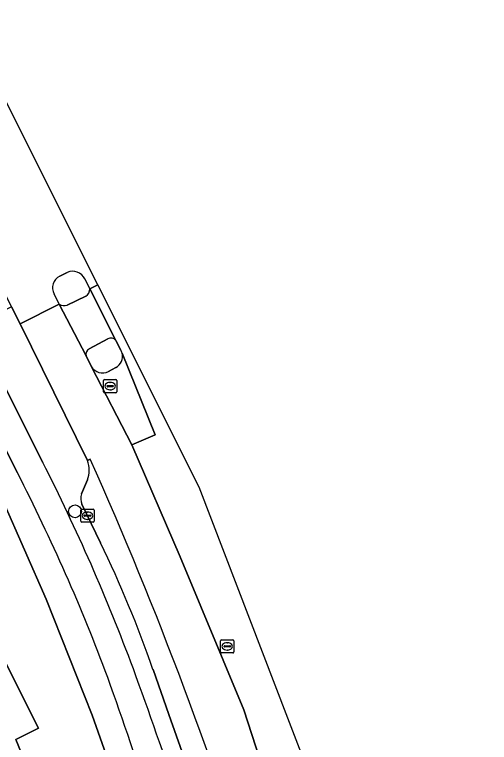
# Model space of a CAD drawing. Extents: x 162250 to 162661, y 380743 to 381606.
# Drawn here: x 162481 to 162517.1, y 381356 to 381411.4 of the extents above; entities that cross this region are included whole.
import ezdxf

# ---------------------------------------------------------------- set-up
doc = ezdxf.new("R2010")
doc.units = 0
for name, color, linetype in [('IMGEO_Berm_open', 7, 'Continuous'), ('IMGEO_Boom', 7, 'Continuous'), ('IMGEO_Erf', 7, 'Continuous'), ('IMGEO_Fietspad_gesloten', 7, 'Continuous'), ('IMGEO_Kolk', 7, 'Continuous'), ('IMGEO_Pand', 7, 'Continuous'), ('IMGEO_Parkeervlak_open', 7, 'Continuous'), ('IMGEO_Rijbaan_regionaal_gesloten', 7, 'Continuous'), ('IMGEO_Rioolput', 7, 'Continuous'), ('IMGEO_Verkeerseiland_gesloten', 7, 'Continuous'), ('IMGEO_Verkeerseiland_open', 7, 'Continuous'), ('IMGEO_Voetpad_open', 7, 'Continuous')]:
    doc.layers.add(name, color=color, linetype=linetype)

msp = doc.modelspace()

# ---------------------------------------------------------------- linework, layer by layer
at = {"layer": 'IMGEO_Berm_open'}
for points in [[(162486.549, 381377.471), (162481.43, 381387.878), (162480.789, 381389.182), (162479.65, 381388.635), (162477.914, 381387.752), (162483.155, 381377.336)], [(162486.102, 381374.935), (162486.552, 381375.995)], [(162487.55, 381371.21), (162486.139, 381374.153)], [(162496.62, 381346.611), (162495.413, 381350.353), (162494.184, 381354.055), (162492.758, 381358.137), (162491.545, 381361.568)]]:
    msp.add_lwpolyline(points, dxfattribs=at)
for centre, radius, start, end in [((162350.169, 381309.633), 149.228, 20.38729, 26.98043), ((162484.752, 381376.729), 1.944, 337.8104, 22.4225), ((162487.186, 381374.594), 1.136, 162.5547, 202.8631), ((162408.059, 381332.626), 88.36, 19.12007, 25.89162), ((162073.679, 381210.088), 443.087, 17.27027, 19.99818)]:
    msp.add_arc(centre, radius, start, end, dxfattribs=at)
at = {"layer": 'IMGEO_Boom'}
msp.add_circle((162485.613, 381373.604), 0.489, dxfattribs=at)
at = {"layer": 'IMGEO_Erf'}
msp.add_lwpolyline([(162489.061, 381351.971), (162486.919, 381358.092), (162483.417, 381366.917), (162480.129, 381374.422), (162456.249, 381363.099), (162457.556, 381359.063), (162460.657, 381360.629), (162462.362, 381357.254), (162466.481, 381359.333), (162464.771, 381362.72), (162468.684, 381364.696), (162476.895, 381368.842), (162479.86, 381362.97), (162482.825, 381357.098), (162482.121, 381356.742), (162481.097, 381356.225), (162482.196, 381353.576)], dxfattribs=at)
at = {"layer": 'IMGEO_Fietspad_gesloten'}
msp.add_lwpolyline([(162483.155, 381377.336), (162477.914, 381387.752), (162476.043, 381386.824), (162476.5, 381385.918), (162481.234, 381376.537)], dxfattribs=at)
for centre, radius, start, end in [((162350.169, 381309.633), 149.228, 20.38729, 26.98043), ((162353.437, 381310.904), 143.665, 20.38861, 27.1838), ((162073.679, 381210.088), 443.087, 17.27027, 19.99818), ((161901.418, 381153.183), 622.388, 17.566756, 19.501441)]:
    msp.add_arc(centre, radius, start, end, dxfattribs=at)
at = {"layer": 'IMGEO_Kolk'}
for p, q in [((162486.059, 381372.85), (162486.059, 381373.702)), ((162486.134, 381373.776), (162486.986, 381373.776)), ((162486.547, 381373.556), (162486.572, 381373.556)), ((162487.06, 381373.702), (162487.06, 381372.85)), ((162486.986, 381372.776), (162486.134, 381372.776)), ((162486.318, 381373.27), (162486.318, 381373.282)), ((162486.756, 381373.233), (162486.358, 381373.233)), ((162486.361, 381373.319), (162486.759, 381373.319)), ((162486.57, 381372.996), (162486.545, 381372.996)), ((162486.802, 381373.282), (162486.802, 381373.27))]:
    msp.add_line(p, q, dxfattribs=at)
for points in [[(162486.059, 381372.85), (162486.059, 381373.702)], [(162486.134, 381373.776), (162486.986, 381373.776)], [(162487.06, 381373.702), (162487.06, 381372.85)], [(162486.986, 381372.776), (162486.134, 381372.776)]]:
    msp.add_lwpolyline(points, dxfattribs=at)
for centre, radius, start, end in [((162486.136, 381373.7), 0.0765, 91.552, 178.448), ((162486.136, 381373.7), 0.0765, 91.552, 178.448), ((162486.984, 381373.7), 0.0765, 1.552, 88.448), ((162486.984, 381373.7), 0.0765, 1.552, 88.448), ((162486.136, 381372.852), 0.0765, 181.552, 268.448), ((162486.136, 381372.852), 0.0765, 181.552, 268.448), ((162486.358, 381373.279), 0.0403, 85.8775, 175.7526), ((162486.355, 381373.269), 0.0366, 178.938, 274.7102), ((162486.759, 381373.276), 0.043, 264.8664, 352.4533), ((162486.763, 381373.281), 0.0386, 1.7309, 96.639), ((162486.984, 381372.852), 0.0765, 271.552, 358.448), ((162486.984, 381372.852), 0.0765, 271.552, 358.448)]:
    msp.add_arc(centre, radius, start, end, dxfattribs=at)
for centre, major_axis, ratio, start_param, end_param in [((162486.546, 381373.276), (-0.387, 0.002), 0.722429, 4.712389, 7.853982), ((162486.571, 381373.276), (-0.39, 0.002), 0.717154, 1.570796, 4.712389)]:
    msp.add_ellipse(centre, major_axis=major_axis, ratio=ratio, start_param=start_param, end_param=end_param, dxfattribs=at)
at = {"layer": 'IMGEO_Pand'}
msp.add_lwpolyline([(162475.416, 381350.806), (162482.196, 381353.576), (162481.097, 381356.225), (162482.121, 381356.742), (162482.825, 381357.098), (162479.86, 381362.97), (162467.843, 381356.9), (162468.841, 381354.924), (162469.152, 381354.307), (162472.949, 381356.225), (162474.176, 381353.793)], close=True, dxfattribs=at)
at = {"layer": 'IMGEO_Parkeervlak_open'}
for points in [[(162486.774, 381377.582), (162486.549, 381377.471)], [(162486.552, 381375.995), (162486.102, 381374.935)], [(162486.139, 381374.153), (162487.55, 381371.21)], [(162491.545, 381361.568), (162492.758, 381358.137), (162494.184, 381354.055), (162495.413, 381350.353), (162496.62, 381346.611)]]:
    msp.add_lwpolyline(points, dxfattribs=at)
for centre, radius, start, end in [((162484.752, 381376.729), 1.944, 337.8104, 22.4225), ((162200.949, 381250.266), 312.898, 17.10917, 24.00969), ((162487.186, 381374.594), 1.136, 162.5547, 202.8631), ((162408.059, 381332.626), 88.36, 19.12007, 25.89162)]:
    msp.add_arc(centre, radius, start, end, dxfattribs=at)
at = {"layer": 'IMGEO_Rijbaan_regionaal_gesloten'}
for points in [[(162487.336, 381390.854), (162458.544, 381448.405), (162388.83, 381587.88), (162379.464, 381606.233), (162377.276, 381604.956), (162392.392, 381575.292)], [(162469.338, 381412.429), (162476.05, 381399.207), (162475.732, 381399.044), (162480.789, 381389.182), (162481.43, 381387.878), (162484.41, 381389.392), (162484.013, 381390.152)], [(162484.452, 381391.518), (162485.012, 381391.794)], [(162486.36, 381391.3), (162486.734, 381390.552), (162487.336, 381390.854)], [(162545.39, 381202.947), (162541.62, 381216.506), (162529.09, 381267.097), (162526.533, 381277.419), (162506.293, 381346.192), (162501.803, 381357.869), (162495.049, 381375.437), (162487.336, 381390.854), (162486.734, 381390.552), (162488.723, 381386.618), (162489.098, 381385.884)], [(162502.066, 381347.39), (162498.448, 381358.5), (162493.62, 381370.152), (162489.936, 381378.67), (162486.855, 381384.614), (162486.466, 381385.44), (162484.41, 381389.392), (162481.43, 381387.878), (162486.549, 381377.471), (162486.774, 381377.582)], [(162489.191, 381385.654), (162491.71, 381379.436), (162489.936, 381378.67), (162493.62, 381370.152), (162498.448, 381358.5), (162502.066, 381347.39)]]:
    msp.add_lwpolyline(points, dxfattribs=at)
for centre, radius, start, end in [((162485.428, 381390.844), 1.037, 26.0806, 113.6668), ((162484.917, 381390.615), 1.015, 117.2334, 207.1342), ((162488.265, 381385.413), 0.956, 14.5643, 29.4674), ((162200.949, 381250.266), 312.898, 17.10917, 24.00969)]:
    msp.add_arc(centre, radius, start, end, dxfattribs=at)
at = {"layer": 'IMGEO_Rioolput'}
for p, q in [((162487.784, 381382.715), (162487.784, 381383.567)), ((162487.859, 381383.641), (162488.711, 381383.641)), ((162488.272, 381383.421), (162488.297, 381383.421)), ((162488.785, 381383.567), (162488.785, 381382.715)), ((162488.043, 381383.135), (162488.043, 381383.147)), ((162488.481, 381383.098), (162488.083, 381383.098)), ((162488.086, 381383.184), (162488.484, 381383.184)), ((162488.295, 381382.861), (162488.27, 381382.861)), ((162488.527, 381383.147), (162488.527, 381383.135)), ((162488.711, 381382.641), (162487.859, 381382.641)), ((162496.691, 381362.9), (162496.691, 381363.752)), ((162496.766, 381363.826), (162497.618, 381363.826)), ((162496.993, 381363.369), (162497.391, 381363.369)), ((162497.179, 381363.606), (162497.204, 381363.606)), ((162497.692, 381363.752), (162497.692, 381362.9)), ((162497.618, 381362.826), (162496.766, 381362.826)), ((162496.95, 381363.32), (162496.95, 381363.332)), ((162497.388, 381363.283), (162496.99, 381363.283)), ((162497.202, 381363.046), (162497.177, 381363.046)), ((162497.434, 381363.332), (162497.434, 381363.32))]:
    msp.add_line(p, q, dxfattribs=at)
for points in [[(162487.784, 381382.715), (162487.784, 381383.567)], [(162487.859, 381383.641), (162488.711, 381383.641)], [(162488.785, 381383.567), (162488.785, 381382.715)], [(162488.711, 381382.641), (162487.859, 381382.641)], [(162496.691, 381362.9), (162496.691, 381363.752)], [(162496.766, 381363.826), (162497.618, 381363.826)], [(162497.692, 381363.752), (162497.692, 381362.9)], [(162497.618, 381362.826), (162496.766, 381362.826)]]:
    msp.add_lwpolyline(points, dxfattribs=at)
for centre, radius, start, end in [((162487.861, 381383.565), 0.0765, 91.552, 178.448), ((162487.861, 381383.565), 0.0765, 91.552, 178.448), ((162488.709, 381383.565), 0.0765, 1.552, 88.448), ((162488.709, 381383.565), 0.0765, 1.552, 88.448), ((162488.083, 381383.144), 0.0403, 85.8775, 175.7526), ((162488.08, 381383.134), 0.0366, 178.938, 274.7102), ((162488.484, 381383.141), 0.043, 264.8664, 352.4533), ((162488.488, 381383.146), 0.0386, 1.7309, 96.639), ((162487.861, 381382.717), 0.0765, 181.552, 268.448), ((162487.861, 381382.717), 0.0765, 181.552, 268.448), ((162488.709, 381382.717), 0.0765, 271.552, 358.448), ((162488.709, 381382.717), 0.0765, 271.552, 358.448), ((162496.768, 381363.75), 0.0765, 91.552, 178.448), ((162496.768, 381363.75), 0.0765, 91.552, 178.448), ((162496.99, 381363.329), 0.0403, 85.8775, 175.7526), ((162497.395, 381363.331), 0.0386, 1.7309, 96.639), ((162497.616, 381363.75), 0.0765, 1.552, 88.448), ((162497.616, 381363.75), 0.0765, 1.552, 88.448), ((162496.768, 381362.902), 0.0765, 181.552, 268.448), ((162496.768, 381362.902), 0.0765, 181.552, 268.448), ((162496.987, 381363.319), 0.0366, 178.938, 274.7102), ((162497.391, 381363.326), 0.043, 264.8664, 352.4533), ((162497.616, 381362.902), 0.0765, 271.552, 358.448), ((162497.616, 381362.902), 0.0765, 271.552, 358.448)]:
    msp.add_arc(centre, radius, start, end, dxfattribs=at)
for centre, major_axis, ratio, start_param, end_param in [((162488.271, 381383.141), (-0.387, 0.002), 0.722429, 4.712389, 7.853982), ((162488.296, 381383.141), (-0.39, 0.002), 0.717154, 1.570796, 4.712389), ((162497.178, 381363.326), (-0.387, 0.002), 0.722429, 4.712389, 7.853982), ((162497.203, 381363.326), (-0.39, 0.002), 0.717154, 1.570796, 4.712389)]:
    msp.add_ellipse(centre, major_axis=major_axis, ratio=ratio, start_param=start_param, end_param=end_param, dxfattribs=at)
at = {"layer": 'IMGEO_Verkeerseiland_gesloten'}
for points in [[(162485.012, 381391.794), (162484.452, 381391.518)], [(162486.734, 381390.552), (162486.36, 381391.3)], [(162484.013, 381390.152), (162484.41, 381389.392)], [(162485.012, 381389.306), (162486.425, 381390)], [(162488.11, 381386.737), (162486.7, 381385.981)], [(162489.098, 381385.884), (162488.723, 381386.618)], [(162486.466, 381385.44), (162486.855, 381384.614)], [(162488.153, 381384.25), (162488.712, 381384.551)]]:
    msp.add_lwpolyline(points, dxfattribs=at)
for centre, radius, start, end in [((162485.428, 381390.844), 1.037, 26.0806, 113.6668), ((162484.917, 381390.615), 1.015, 117.2334, 207.1342), ((162486.17, 381390.505), 0.566, 296.7645, 4.7568), ((162484.791, 381389.907), 0.64, 233.5217, 290.2181), ((162488.355, 381386.359), 0.45, 35.0897, 122.9383), ((162486.876, 381385.584), 0.434, 113.8594, 199.3605), ((162488.253, 381385.406), 0.97, 298.2326, 14.8197), ((162488.265, 381385.413), 0.956, 14.5643, 29.4674), ((162487.71, 381385.167), 1.018, 212.8964, 295.7732)]:
    msp.add_arc(centre, radius, start, end, dxfattribs=at)
at = {"layer": 'IMGEO_Verkeerseiland_open'}
for points in [[(162486.855, 381384.614), (162489.936, 381378.67), (162491.71, 381379.436), (162489.191, 381385.654)], [(162488.712, 381384.551), (162488.153, 381384.25)]]:
    msp.add_lwpolyline(points, dxfattribs=at)
for centre, radius, start, end in [((162488.253, 381385.406), 0.97, 298.2326, 14.8197), ((162487.71, 381385.167), 1.018, 212.8964, 295.7732)]:
    msp.add_arc(centre, radius, start, end, dxfattribs=at)
at = {"layer": 'IMGEO_Voetpad_open'}
for points in [[(162488.723, 381386.618), (162486.734, 381390.552)], [(162486.425, 381390), (162485.012, 381389.306)], [(162484.41, 381389.392), (162486.466, 381385.44)], [(162486.7, 381385.981), (162488.11, 381386.737)], [(162481.234, 381376.537), (162476.5, 381385.918), (162474.869, 381385.175), (162476.356, 381381.26), (162478.086, 381377.658), (162480.129, 381374.422), (162483.417, 381366.917), (162486.919, 381358.092), (162489.061, 381351.971), (162492.918, 381339.992), (162497.897, 381323.608), (162498.214, 381322.565), (162500, 381316.686), (162506.588, 381293.519), (162506.259, 381292.875), (162507.91, 381287.102), (162508.435, 381286.785), (162518.487, 381250), (162524.524, 381227.905), (162525.453, 381223.65)]]:
    msp.add_lwpolyline(points, dxfattribs=at)
for centre, radius, start, end in [((162486.17, 381390.505), 0.566, 296.7645, 4.7568), ((162484.791, 381389.907), 0.64, 233.5217, 290.2181), ((162488.355, 381386.359), 0.45, 35.0897, 122.9383), ((162486.876, 381385.584), 0.434, 113.8594, 199.3605), ((162353.437, 381310.904), 143.665, 20.38861, 27.1838), ((161901.418, 381153.183), 622.388, 17.566756, 19.501441)]:
    msp.add_arc(centre, radius, start, end, dxfattribs=at)

doc.saveas('drawing.dxf')
